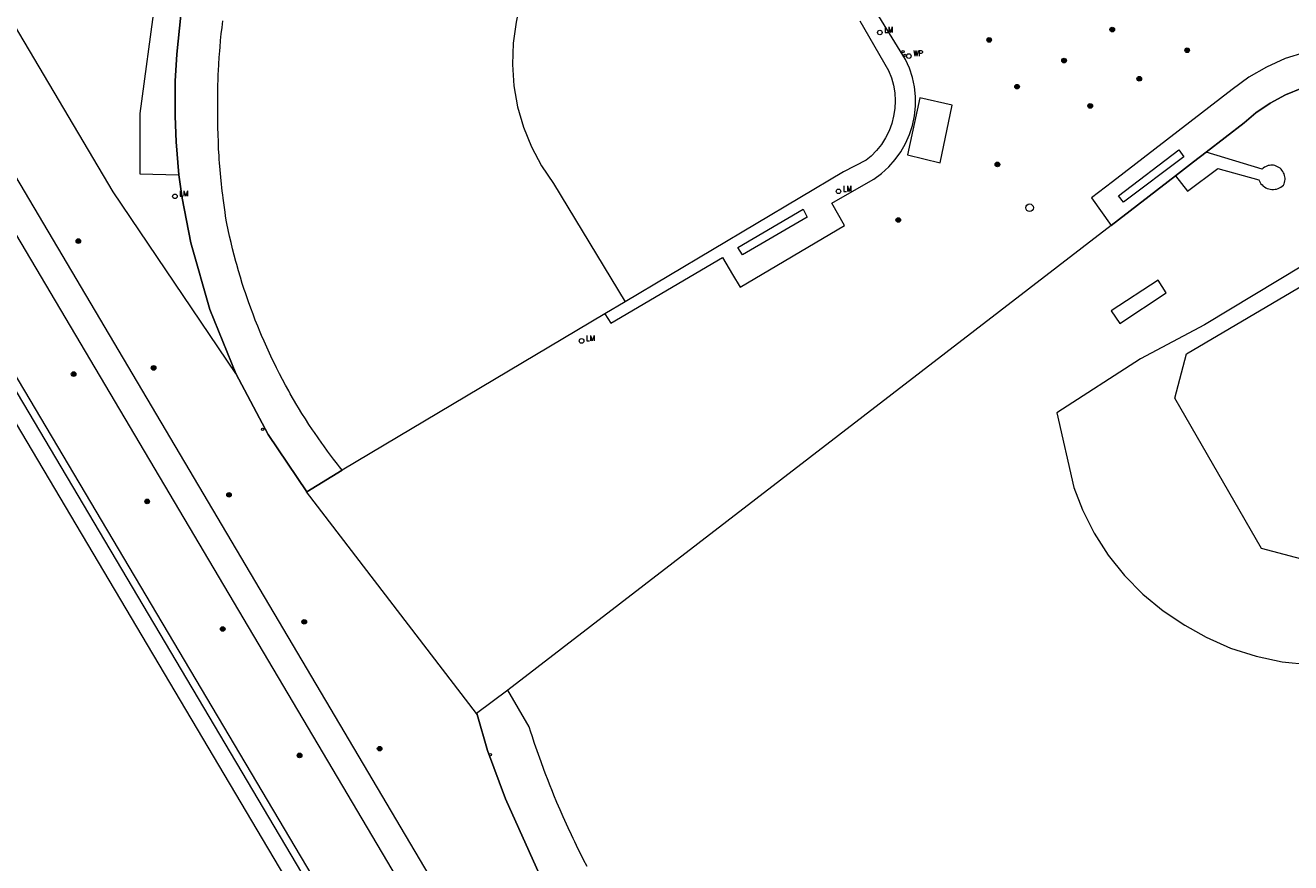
# Model space of a CAD drawing. Header units: metres. Extents: x 138165 to 154469, y 480134 to 494189.
# Tile 717 of 1056: x 145086 to 145223, y 488900 to 488991. Entities that reach past the tile are written whole.
import ezdxf

# ---------------------------------------------------------------- set-up
doc = ezdxf.new("R2010")
doc.units = ezdxf.units.M
doc.header["$LTSCALE"] = 0.001
doc.header["$MEASUREMENT"] = 0
for name, color, linetype, lineweight in [('Level 5', 7, 'Continuous', 0), ('TOP-L-terrein schutting raster hek leuning', 7, 'Continuous', 0), ('TOP-L-topo objecten punt', 7, 'Continuous', 0), ('TOP-L-topo objecten vlak', 7, 'Continuous', 0)]:
    doc.layers.add(name, color=color, linetype=linetype, lineweight=lineweight)
doc.styles.add('Style-STANDARD', font='STANDARD.shx')

# ---------------------------------------------------------------- blocks, each defined once
blk = doc.blocks.new('24')
at = {"layer": 'TOP-L-topo objecten punt', "color": 7, "linetype": 'Continuous', "lineweight": 0}
for radius in [0.025, 0.0182, 0.0115, 0.005]:
    blk.add_circle((0, 0), radius, dxfattribs=at)
blk = doc.blocks.new('73')
at = {"layer": 'TOP-L-topo objecten punt', "color": 7, "linetype": 'Continuous', "lineweight": 0}
blk.add_circle((0, 0), 0.025, dxfattribs=at)
at = {"layer": 'TOP-L-topo objecten punt', "color": 7, "linetype": 'Continuous', "lineweight": 0, "style": 'Style-STANDARD'}
blk.add_text('WP', height=0.06, dxfattribs=at).set_placement((0.0483, 0))
blk = doc.blocks.new('*U13')
at = {"layer": 'Level 5', "color": 7, "linetype": 'Continuous', "lineweight": 0}
blk.add_circle((0, 0), 0.0415, dxfattribs=at)
blk = doc.blocks.new('150')
at = {"layer": 'Level 5', "color": 7, "linetype": 'Continuous', "lineweight": 0}
blk.add_blockref('*U13', (0, 0), dxfattribs=at)
blk = doc.blocks.new('16')
at = {"layer": 'TOP-L-topo objecten punt', "color": 7, "linetype": 'Continuous', "lineweight": 0}
blk.add_circle((0, 0), 0.025, dxfattribs=at)
at = {"layer": 'TOP-L-topo objecten punt', "color": 7, "linetype": 'Continuous', "lineweight": 0, "style": 'Style-STANDARD'}
blk.add_text('LM', height=0.06, dxfattribs=at).set_placement((0.0483, 0))
blk = doc.blocks.new('10')
at = {"layer": 'TOP-L-topo objecten punt', "linetype": 'Continuous', "lineweight": 0}
blk.add_circle((0, 0), 0.0125, dxfattribs=at)

msp = doc.modelspace()

# ---------------------------------------------------------------- linework, layer by layer
at = {"layer": 'TOP-L-terrein schutting raster hek leuning', "flags": 128}
for points in [[(145176.38, 488991.44), (145179.47, 488986.06), (145179.78, 488985.28), (145180, 488984.47), (145180.14, 488983.64), (145180.19, 488982.8), (145180.15, 488981.96), (145180.03, 488981.13), (145179.82, 488980.32), (145179.53, 488979.53), (145179.15, 488978.78), (145178.7, 488978.07), (145178.18, 488977.41), (145177.59, 488976.81), (145177.05, 488976.36), (145174.6, 488975.09), (145150.97, 488961.03), (145148.77, 488959.72), (145120.32, 488942.81), (145116.51, 488940.47), (145112.32, 488946.67), (145108.81, 488953.28), (145106.01, 488960.21), (145103.95, 488967.4), (145102.99, 488972.24), (145102.65, 488974.77), (145102.35, 488978.35), (145102.24, 488981.13), (145102.26, 488984.91), (145102.42, 488987.84), (145102.85, 488992.05)], [(145224.21, 488984.15), (145222.46, 488983.44), (145220.81, 488982.55), (145219.25, 488981.49), (145217.97, 488980.41), (145213.85, 488977.23), (145212.49, 488976.18), (145210.53, 488974.67), (145203.59, 488969.31), (145138.25, 488918.99)], [(145142.02, 488898.34), (145137.99, 488907.23), (145136.06, 488912.46), (145134.95, 488916.36), (145134.88, 488916.46), (145116.45, 488940.46)]]:
    msp.add_lwpolyline(points, dxfattribs=at)
at = {"layer": 'TOP-L-topo objecten vlak', "flags": 128}
for points in [[(145219.59, 488724.42), (145179.83, 488791.49), (145056.18, 489000), (145040.49, 489026.38), (145020.02, 489060.75), (145000, 489094.38), (144930.14, 489211.54), (144919.12, 489226.03), (144912.2, 489238.33)], [(144912.63, 489238.58), (144920.04, 489226.58), (144931.29, 489212.44), (145000, 489096.98), (145020.7, 489061.16), (145041.17, 489026.79), (145051.04, 489010.23), (145057.11, 489000), (145180.52, 488791.9), (145220.28, 488724.83)], [(144910.53, 489237.34), (144917.81, 489225.25), (144928.75, 489210.47), (145039.75, 489024.1), (145048.81, 489008.9), (145179.92, 488787.81), (145218.05, 488723.49)], [(145108.81, 488953.28), (145095.52, 488972.93), (145076.79, 489004.55), (145054.06, 489042.89), (145037.19, 489072.03), (145010.02, 489117.47)], [(145125.82, 489035.21), (145123.75, 489037.38), (145120.23, 489034.03), (145115.13, 489028.26), (145110.64, 489021.96), (145106.84, 489015.22), (145103.76, 489008.13), (145101.48, 489000.9), (145100.05, 488993.45), (145098.42, 488981.41), (145098.42, 488974.9), (145102.65, 488974.77)], [(145125.82, 489035.21), (145122.4, 489031.95), (145117.48, 489026.39), (145113.18, 489020.34), (145109.53, 489013.88), (145106.57, 489007.08), (145104.35, 489000), (145103.92, 488998.15), (145103.39, 488995.52), (145102.85, 488992.05), (145102.42, 488987.84), (145102.26, 488984.91), (145102.24, 488981.13), (145102.35, 488978.35), (145102.65, 488974.77)], [(145163.62, 489012.65), (145147.64, 489003.32), (145147.48, 489003.21), (145145.68, 489001.79), (145144.04, 489000.19), (145142.57, 488998.43), (145141.3, 488996.52), (145140.24, 488994.5), (145139.39, 488992.37), (145139.16, 488991.31), (145138.84, 488989.02), (145138.76, 488986.72), (145138.92, 488984.42), (145139.32, 488982.15), (145139.96, 488979.93), (145140.83, 488977.79), (145141.91, 488975.76), (145143.2, 488973.84), (145150.97, 488961.03)], [(145148.77, 488959.72), (145149.4, 488958.72), (145161.5, 488965.82), (145162.6, 488964), (145163.41, 488962.62), (145174.7, 488969.3), (145173.32, 488971.7), (145177.55, 488974.11), (145177.87, 488974.31), (145178.72, 488974.93), (145179.5, 488975.64), (145180.2, 488976.42), (145180.81, 488977.27), (145181.33, 488978.18), (145181.75, 488979.14), (145182.07, 488980.13), (145182.29, 488981.16), (145182.39, 488982.2), (145182.39, 488983.25), (145182.28, 488984.29), (145182.06, 488985.32), (145181.73, 488986.31), (145181.3, 488987.27), (145178.13, 488992.43)], [(145120.32, 488942.81), (145120.02, 488943.18), (145119.81, 488943.46), (145119.38, 488944.02), (145118.95, 488944.58), (145118.74, 488944.86), (145118.33, 488945.43), (145118.12, 488945.72), (145117.72, 488946.3), (145117.32, 488946.88), (145117.12, 488947.17), (145116.73, 488947.76), (145116.35, 488948.36), (145115.97, 488948.95), (145115.61, 488949.56), (145115.42, 488949.86), (145115.07, 488950.47), (145114.71, 488951.08), (145114.54, 488951.39), (145114.2, 488952), (145113.87, 488952.63), (145113.54, 488953.25), (145113.22, 488953.88), (145113.06, 488954.2), (145112.75, 488954.83), (145112.45, 488955.47), (145112.16, 488956.11), (145111.87, 488956.76), (145111.59, 488957.4), (145111.45, 488957.73), (145111.18, 488958.38), (145110.92, 488959.04), (145110.8, 488959.37), (145110.67, 488959.7), (145110.42, 488960.36), (145110.18, 488961.02), (145109.95, 488961.69), (145109.84, 488962.02), (145109.73, 488962.36), (145109.51, 488963.03), (145109.3, 488963.7), (145109.1, 488964.38), (145108.91, 488965.06), (145108.82, 488965.4), (145108.63, 488966.08), (145108.46, 488966.77), (145108.29, 488967.45), (145108.14, 488968.14), (145107.98, 488968.83), (145107.84, 488969.52), (145107.77, 488969.87), (145107.7, 488970.34), (145107.64, 488970.72), (145107.53, 488971.48), (145107.43, 488972.24), (145107.39, 488972.62), (145107.34, 488973), (145107.3, 488973.39), (145107.26, 488973.77), (145107.18, 488974.53), (145107.14, 488974.91), (145107.11, 488975.3), (145107.05, 488976.06), (145107.02, 488976.45), (145107, 488976.83), (145106.95, 488977.6), (145106.93, 488977.98), (145106.92, 488978.36), (145106.89, 488979.13), (145106.87, 488979.9), (145106.86, 488980.28), (145106.86, 488980.67), (145106.85, 488981.05), (145106.85, 488981.44), (145106.85, 488981.82), (145106.86, 488982.21), (145106.85, 488982.78), (145106.85, 488983.5), (145106.86, 488983.86), (145106.87, 488984.59), (145106.88, 488984.95), (145106.91, 488985.68), (145106.93, 488986.04), (145106.96, 488986.77), (145107.01, 488987.49), (145107.07, 488988.21), (145107.1, 488988.58), (145107.16, 488989.3), (145107.24, 488990.02), (145107.32, 488990.74), (145107.41, 488991.46)], [(145176.38, 488991.44), (145179.47, 488986.06), (145179.78, 488985.28), (145180, 488984.47), (145180.14, 488983.64), (145180.19, 488982.8), (145180.15, 488981.96), (145180.03, 488981.13), (145179.82, 488980.32), (145179.53, 488979.53), (145179.15, 488978.78), (145178.7, 488978.07), (145178.18, 488977.41), (145177.59, 488976.81), (145177.05, 488976.36), (145174.6, 488975.09), (145150.97, 488961.03)], [(145224.55, 488988.03), (145222.43, 488987.35), (145220.4, 488986.44), (145218.48, 488985.34), (145216.68, 488984.03), (145203.73, 488974.01), (145201.44, 488972.29), (145203.59, 488969.31)], [(145213.85, 488977.23), (145217.97, 488980.41), (145219.25, 488981.49), (145220.81, 488982.55), (145222.46, 488983.44), (145224.21, 488984.15), (145226.01, 488984.68), (145227.86, 488985.02), (145229.74, 488985.16), (145231.62, 488985.1), (145232.42, 488985.04), (145234.41, 488984.76), (145236.35, 488984.27), (145238.23, 488983.58), (145240.03, 488982.69), (145241.73, 488981.62), (145243.3, 488980.38), (145244.74, 488978.99), (145246.02, 488977.45), (145247.14, 488975.78), (145248.07, 488974.01), (145250.7, 488967.97)], [(145182.85, 488983.1), (145181.52, 488976.95), (145185.07, 488976.08), (145186.35, 488982.32), (145182.85, 488983.1)], [(145229.52, 488730.4), (145187.76, 488800.91), (145081.34, 488980.69)], [(145078.55, 488979.16), (145185.14, 488799.21), (145226.86, 488728.8)], [(145210.89, 488977.47), (145211.44, 488976.71), (145204.93, 488971.81), (145204.36, 488972.51), (145210.89, 488977.47)], [(145210.53, 488974.67), (145211.84, 488973.02), (145215.13, 488975.46), (145219.55, 488974.25), (145219.62, 488974.1), (145219.7, 488973.95), (145219.8, 488973.81), (145219.92, 488973.68), (145220.04, 488973.56), (145220.18, 488973.46), (145220.33, 488973.38), (145220.48, 488973.3), (145220.65, 488973.25), (145220.81, 488973.21), (145220.98, 488973.19), (145221.15, 488973.19), (145221.33, 488973.21), (145221.49, 488973.24), (145221.66, 488973.29), (145221.81, 488973.36), (145221.96, 488973.45), (145222.1, 488973.55), (145222.23, 488973.67), (145222.3, 488973.81), (145222.35, 488973.96), (145222.38, 488974.11), (145222.4, 488974.26), (145222.4, 488974.41), (145222.38, 488974.57), (145222.35, 488974.72), (145222.3, 488974.87), (145222.24, 488975.01), (145222.16, 488975.15), (145222.07, 488975.27), (145221.97, 488975.39), (145221.86, 488975.49), (145221.73, 488975.58), (145221.6, 488975.66), (145221.45, 488975.72), (145221.31, 488975.77), (145221.16, 488975.81), (145221.01, 488975.82), (145220.86, 488975.82), (145220.71, 488975.8), (145220.57, 488975.77), (145220.43, 488975.72), (145220.29, 488975.66), (145220.17, 488975.59), (145220.05, 488975.5), (145219.94, 488975.4), (145219.92, 488975.38), (145213.85, 488977.23)], [(145210.53, 488974.67), (145212.49, 488976.18), (145213.85, 488977.23)], [(145102.65, 488974.77), (145102.99, 488972.24), (145103.95, 488967.4), (145106.01, 488960.21), (145108.81, 488953.28)], [(145203.59, 488969.31), (145210.53, 488974.67)], [(145170.24, 488971.07), (145170.67, 488970.2), (145163.66, 488966.1), (145163.15, 488966.91), (145170.24, 488971.07)], [(145203.59, 488969.31), (145138.25, 488918.99)], [(145227.04, 488966.6), (145213.69, 488958.55), (145206.74, 488954.85), (145197.71, 488949.01), (145199.54, 488940.93), (145200.46, 488938.53), (145201.73, 488935.99), (145203.26, 488933.61), (145205.03, 488931.4), (145207.02, 488929.39), (145209.2, 488927.59), (145211.57, 488926.03), (145213.86, 488924.74), (145216.51, 488923.56), (145219.27, 488922.67), (145222.11, 488922.08), (145225, 488921.78)], [(145224.78, 488933.03), (145219.86, 488934.35), (145210.47, 488950.59), (145211.73, 488955.39), (145227.71, 488964.81)], [(145209.55, 488961.99), (145208.65, 488963.37), (145203.58, 488960.07), (145204.5, 488958.68), (145209.55, 488961.99)], [(145150.97, 488961.03), (145148.77, 488959.72)], [(145148.77, 488959.72), (145120.32, 488942.81)], [(145108.81, 488953.28), (145112.32, 488946.67), (145116.51, 488940.47)], [(145116.51, 488940.47), (145120.32, 488942.81)], [(145134.88, 488916.46), (145116.45, 488940.46), (145116.51, 488940.47)], [(145138.25, 488918.99), (145134.88, 488916.46)], [(145146.85, 488899.9), (145146.46, 488900.65), (145146.27, 488901.03), (145146.07, 488901.42), (145145.7, 488902.18), (145145.51, 488902.57), (145145.32, 488902.95), (145145.14, 488903.34), (145144.78, 488904.11), (145144.43, 488904.89), (145144.25, 488905.28), (145143.91, 488906.06), (145143.57, 488906.85), (145143.25, 488907.64), (145143.08, 488908.03), (145142.77, 488908.83), (145142.61, 488909.23), (145142.31, 488910.03), (145142.16, 488910.42), (145141.86, 488911.23), (145141.72, 488911.63), (145141.43, 488912.44), (145141.3, 488912.84), (145141.16, 488913.24), (145140.89, 488914.06), (145140.76, 488914.46), (145140.58, 488915.03), (145138.25, 488918.99)], [(145134.88, 488916.46), (145134.95, 488916.36), (145136.06, 488912.46), (145137.99, 488907.23), (145142.02, 488898.34), (145146.95, 488889.92), (145152.73, 488882.07), (145153.76, 488880.83)]]:
    msp.add_lwpolyline(points, dxfattribs=at)

# ---------------------------------------------------------------- block references
at = {"layer": 'TOP-L-topo objecten punt', "xscale": 10, "yscale": 10, "zscale": 10}
for name, p in [('16', (145178.53, 488990.18)), ('24', (145203.7, 488990.5)), ('24', (145190.37, 488989.38)), ('10', (145181.05, 488988.1)), ('10', (145181.26, 488987.71)), ('73', (145181.67, 488987.63)), ('24', (145211.81, 488988.26)), ('24', (145198.48, 488987.14)), ('24', (145206.62, 488985.18)), ('24', (145193.39, 488984.32)), ('24', (145201.31, 488982.24)), ('24', (145191.26, 488975.9)), ('16', (145102.22, 488972.45)), ('16', (145174.06, 488972.99)), ('150', (145194.75, 488971.21)), ('24', (145180.53, 488969.89)), ('24', (145091.76, 488967.61)), ('16', (145146.24, 488956.8)), ('24', (145091.25, 488953.21)), ('24', (145099.91, 488953.88)), ('10', (145111.71, 488947.22)), ('24', (145099.21, 488939.43)), ('24', (145108.07, 488940.14)), ('24', (145107.39, 488925.62)), ('24', (145116.22, 488926.4)), ('24', (145115.71, 488911.94)), ('24', (145124.38, 488912.67)), ('10', (145136.37, 488912.02))]:
    msp.add_blockref(name, p, dxfattribs=at)

doc.saveas('drawing.dxf')
